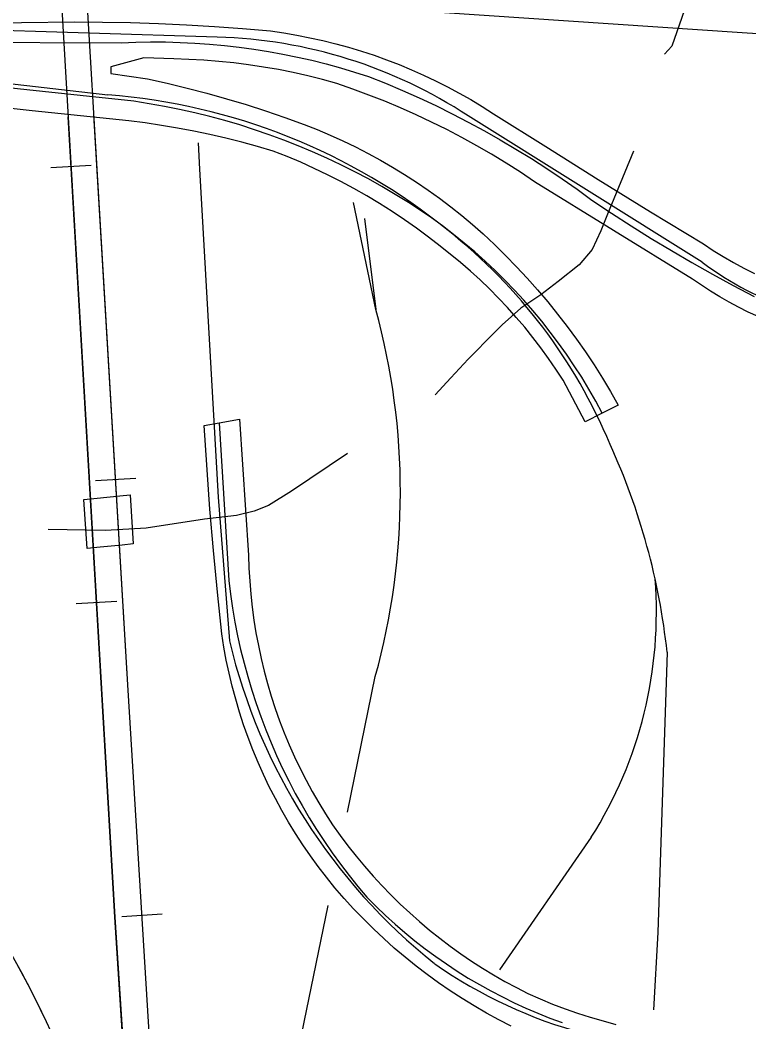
# Model space of a CAD drawing. Extents: x 3297716 to 3335574, y 688621 to 713991.
# Drawn here: x 3319601 to 3320052, y 704954 to 705574 of the extents above; entities that cross this region are included whole.
import ezdxf

# ---------------------------------------------------------------- set-up
doc = ezdxf.new("R2010")
doc.units = 0
for name, color, linetype in [('V-BRDG-OTLN', 7, 'Continuous'), ('V-RAIL-TRAK', 7, 'Continuous'), ('V-ROAD-CNTR', 7, 'Continuous'), ('V-TOPO-SHOR', 7, 'Continuous')]:
    doc.layers.add(name, color=color, linetype=linetype)

msp = doc.modelspace()

# ---------------------------------------------------------------- linework, layer by layer
at = {"layer": 'V-BRDG-OTLN'}
for points in [[(3320376.66, 705578.13), (3320375.62, 705571.8), (3320374.39, 705565.51), (3320372.96, 705559.25), (3320371.35, 705553.05), (3320369.54, 705546.9), (3320368.92, 705544.98), (3320356.17, 705545.82), (3320215.69, 705554.86), (3320047.36, 705565.73), (3319860.26, 705578.44)], [(3319569.31, 705571.95), (3319601.9, 705572.15), (3319634.49, 705572.55), (3319651.85, 705572.47), (3319669.2, 705572.15), (3319686.54, 705571.59), (3319703.88, 705570.8), (3319721.2, 705569.76), (3319738.5, 705568.49), (3319755.79, 705566.98), (3319763.94, 705565.8), (3319772.06, 705564.42), (3319780.14, 705562.83), (3319788.17, 705561.04), (3319796.17, 705559.06), (3319804.11, 705556.88), (3319812, 705554.5), (3319819.82, 705551.92), (3319827.58, 705549.15), (3319835.26, 705546.19), (3319842.87, 705543.04), (3319850.41, 705539.7), (3319857.85, 705536.18), (3319865.21, 705532.47), (3319872.47, 705528.58), (3319879.63, 705524.51), (3319886.7, 705520.27), (3319893.65, 705515.85), (3319925.93, 705495.46), (3319958.33, 705475.25), (3319990.84, 705455.22), (3320023.47, 705435.38), (3320029.55, 705431.35), (3320035.75, 705427.49), (3320042.06, 705423.81), (3320048.46, 705420.31), (3320054.96, 705416.99)], [(3319562.92, 705560.11), (3319663.35, 705559.73), (3319672.48, 705560.08), (3319681.62, 705560.23), (3319690.77, 705560.19), (3319699.91, 705559.95), (3319709.04, 705559.5), (3319718.16, 705558.86), (3319727.27, 705558.02), (3319736.35, 705556.98), (3319745.41, 705555.74), (3319754.44, 705554.31), (3319763.43, 705552.68), (3319772.39, 705550.85), (3319781.31, 705548.83), (3319790.18, 705546.61), (3319798.99, 705544.2), (3319807.76, 705541.61), (3319816.46, 705538.82), (3319826.95, 705534.62), (3319837.36, 705530.22), (3319847.68, 705525.63), (3319857.91, 705520.83), (3319868.04, 705515.84), (3319878.08, 705510.66), (3319888.02, 705505.29), (3319897.85, 705499.72), (3319907.58, 705493.97), (3319917.19, 705488.04), (3319926.68, 705481.91), (3319936.06, 705475.61), (3319945.31, 705469.13), (3319954.44, 705462.48), (3319966.59, 705454.38), (3319978.86, 705446.46), (3319991.24, 705438.72), (3320003.75, 705431.17), (3320016.35, 705423.8), (3320029.07, 705416.62), (3320041.9, 705409.64), (3320054.82, 705402.84)], [(3320033.54, 705402.61), (3320027.83, 705406.09), (3320022.24, 705409.74), (3320016.76, 705413.55), (3319919.05, 705473.73), (3319910.3, 705479.59), (3319901.43, 705485.26), (3319892.43, 705490.74), (3319883.32, 705496.03), (3319874.09, 705501.12), (3319864.76, 705506.01), (3319855.33, 705510.7), (3319845.8, 705515.18), (3319836.17, 705519.46), (3319826.46, 705523.53), (3319816.66, 705527.39), (3319806.77, 705531.04), (3319796.82, 705534.47), (3319787.85, 705536.95), (3319778.83, 705539.21), (3319769.75, 705541.26), (3319760.63, 705543.08), (3319751.47, 705544.69), (3319742.27, 705546.08), (3319733.04, 705547.24), (3319723.78, 705548.18), (3319714.51, 705548.9), (3319705.22, 705549.39), (3319695.91, 705549.67), (3319677.52, 705550.27), (3319657.1, 705544.72), (3319657.12, 705540.63), (3319679.62, 705537.33), (3319691.96, 705534.64), (3319704.23, 705531.7), (3319716.46, 705528.53), (3319728.61, 705525.12), (3319740.7, 705521.48), (3319752.71, 705517.61), (3319764.65, 705513.5), (3319776.5, 705509.17), (3319784.6, 705505.99), (3319792.61, 705502.6), (3319800.54, 705499.03), (3319808.38, 705495.25), (3319816.11, 705491.28), (3319823.75, 705487.12), (3319831.29, 705482.77), (3319838.71, 705478.24), (3319846.01, 705473.53), (3319853.2, 705468.63), (3319860.26, 705463.56), (3319867.19, 705458.31), (3319874, 705452.89), (3319880.66, 705447.31), (3319887.18, 705441.56), (3319894.25, 705434.95), (3319901.17, 705428.17), (3319907.92, 705421.24), (3319914.51, 705414.15), (3319920.94, 705406.91), (3319927.2, 705399.53), (3319933.28, 705392), (3319939.19, 705384.34), (3319944.92, 705376.54), (3319950.47, 705368.61), (3319955.84, 705360.55), (3319961.02, 705352.37), (3319966, 705344.08), (3319970.8, 705335.67), (3319960.91, 705330.67), (3319950.41, 705325.35), (3319936.66, 705351.18), (3319932.26, 705357.94), (3319927.69, 705364.58), (3319922.95, 705371.11), (3319918.04, 705377.51), (3319912.98, 705383.79), (3319907.75, 705389.93), (3319902.37, 705395.95), (3319896.83, 705401.82), (3319891.15, 705407.55), (3319885.33, 705413.13), (3319879.36, 705418.57), (3319873.25, 705423.85), (3319860.65, 705433.94), (3319853.41, 705439.57), (3319846.04, 705445.03), (3319838.54, 705450.31), (3319830.92, 705455.4), (3319823.18, 705460.32), (3319815.33, 705465.05), (3319807.36, 705469.59), (3319799.29, 705473.94), (3319791.12, 705478.09), (3319782.84, 705482.05), (3319774.48, 705485.81), (3319766.03, 705489.37), (3319757.5, 705492.73), (3319747.76, 705495.59), (3319737.97, 705498.26)], [(3319960.91, 705330.67), (3319956.86, 705338.17), (3319952.62, 705345.57), (3319948.21, 705352.86), (3319943.61, 705360.04), (3319938.84, 705367.1), (3319933.89, 705374.05), (3319928.77, 705380.86), (3319923.48, 705387.55), (3319918.03, 705394.1), (3319912.42, 705400.52), (3319906.65, 705406.79), (3319900.72, 705412.92), (3319894.65, 705418.9), (3319888.43, 705424.72), (3319882.07, 705430.39), (3319875.56, 705435.9), (3319868.93, 705441.25), (3319862.16, 705446.43), (3319855.26, 705451.43), (3319848.25, 705456.27), (3319841.11, 705460.93), (3319832.95, 705465.97), (3319824.68, 705470.83), (3319816.31, 705475.5), (3319807.83, 705479.99), (3319799.25, 705484.28), (3319790.57, 705488.39), (3319781.8, 705492.3), (3319772.95, 705496.01), (3319764.01, 705499.53), (3319755, 705502.85), (3319745.92, 705505.96), (3319736.76, 705508.88), (3319727.54, 705511.59), (3319718.27, 705514.1), (3319708.94, 705516.39), (3319699.56, 705518.48), (3319690.14, 705520.36), (3319680.68, 705522.03), (3319671.18, 705523.49), (3319638.18, 705527.06), (3319605.17, 705530.58), (3319572.16, 705534.07)], [(3319737.97, 705498.26), (3319728.12, 705500.73), (3319718.23, 705503.01), (3319708.29, 705505.08), (3319698.31, 705506.96), (3319688.29, 705508.64), (3319678.24, 705510.11), (3319668.16, 705511.39), (3319638.32, 705514.48), (3319608.48, 705517.61), (3319578.64, 705520.81)], [(3320057.31, 705390.47), (3320051.23, 705393.23), (3320045.24, 705396.18), (3320039.34, 705399.31), (3320033.54, 705402.61)], [(3319714.67, 705323.03), (3319724.07, 705324.74), (3319736.66, 705327.02), (3319742.23, 705242.91), (3319742.47, 705234.87), (3319742.92, 705226.83), (3319743.58, 705218.81), (3319744.44, 705210.82), (3319745.52, 705202.84), (3319746.79, 705194.9), (3319748.27, 705186.99), (3319749.96, 705179.12), (3319751.85, 705171.3), (3319753.94, 705163.53), (3319756.24, 705155.82), (3319758.73, 705148.17), (3319761.42, 705140.59), (3319764.3, 705133.08), (3319767.38, 705125.65), (3319770.64, 705118.29), (3319774.1, 705111.03), (3319777.74, 705103.85), (3319781.57, 705096.78), (3319785.58, 705089.8), (3319789.77, 705082.93), (3319794.14, 705076.17), (3319798.82, 705069.6), (3319803.66, 705063.16), (3319808.67, 705056.83), (3319813.84, 705050.64), (3319819.16, 705044.58), (3319824.63, 705038.65), (3319830.25, 705032.86), (3319836.01, 705027.22), (3319841.91, 705021.72), (3319847.96, 705016.37), (3319854.13, 705011.18), (3319860.43, 705006.15), (3319866.86, 705001.27), (3319873.41, 704996.56), (3319880.07, 704992.02), (3319886.85, 704987.64), (3319893.74, 704983.44), (3319900.73, 704979.41), (3319907.82, 704975.56), (3319915, 704971.89), (3319922.55, 704968.57), (3319930.18, 704965.44), (3319937.88, 704962.51), (3319945.67, 704959.79), (3319953.51, 704957.27), (3319961.43, 704954.95), (3319969.4, 704952.84)], [(3319904.66, 704951.72), (3319896.9, 704955.7), (3319889.24, 704959.88), (3319881.69, 704964.26), (3319874.26, 704968.83), (3319866.94, 704973.58), (3319859.75, 704978.52), (3319852.68, 704983.65), (3319845.75, 704988.95), (3319838.96, 704994.42), (3319832.31, 705000.07), (3319825.8, 705005.89), (3319819.45, 705011.87), (3319813.25, 705018.01), (3319807.2, 705024.3), (3319801.33, 705030.75), (3319795.61, 705037.34), (3319790.39, 705043.79), (3319785.34, 705050.37), (3319780.46, 705057.08), (3319775.76, 705063.91), (3319771.24, 705070.87), (3319766.9, 705077.94), (3319762.75, 705085.11), (3319758.79, 705092.4), (3319755.03, 705099.78), (3319751.45, 705107.26), (3319748.08, 705114.83), (3319744.9, 705122.48), (3319741.93, 705130.22), (3319739.16, 705138.03), (3319736.6, 705145.9), (3319734.24, 705153.84), (3319732.09, 705161.84), (3319730.16, 705169.89), (3319728.43, 705177.98), (3319726.92, 705186.12), (3319725.63, 705194.29), (3319722.95, 705219.99), (3319720.51, 705245.72), (3319718.32, 705271.46), (3319714.67, 705323.03)], [(3319724.07, 705324.74), (3319729.98, 705227.34), (3319731.04, 705218.73), (3319732.3, 705210.15), (3319733.77, 705201.6), (3319735.45, 705193.09), (3319737.33, 705184.62), (3319739.42, 705176.2), (3319741.71, 705167.84), (3319744.19, 705159.53), (3319746.88, 705151.28), (3319749.76, 705143.1), (3319752.85, 705134.99), (3319756.12, 705126.96), (3319759.59, 705119.01), (3319763.25, 705111.14), (3319767.09, 705103.36), (3319771.13, 705095.68), (3319775.34, 705088.1), (3319779.74, 705080.62), (3319784.32, 705073.25), (3319789.07, 705065.99), (3319794, 705058.85), (3319799.09, 705051.83), (3319804.36, 705044.93), (3319809.79, 705038.17), (3319815.37, 705031.53), (3319821.04, 705025.83), (3319826.85, 705020.27), (3319832.81, 705014.86), (3319838.89, 705009.61), (3319845.12, 705004.51), (3319851.46, 704999.58), (3319857.94, 704994.81), (3319864.53, 704990.21), (3319871.24, 704985.78), (3319878.06, 704981.53), (3319884.98, 704977.44), (3319892.01, 704973.54), (3319899.14, 704969.82), (3319906.35, 704966.28), (3319913.66, 704962.93), (3319921.05, 704959.77), (3319928.52, 704956.8), (3319936.05, 704954.02)]]:
    msp.add_lwpolyline(points, dxfattribs=at)
msp.add_lwpolyline([(3319668.96, 705280.25), (3319670.94, 705249.85), (3319664.02, 705249.15), (3319650.46, 705247.77), (3319642.39, 705246.95), (3319640.41, 705277.35), (3319648.55, 705278.18), (3319662.66, 705279.61)], close=True, dxfattribs=at)
at = {"layer": 'V-RAIL-TRAK'}
for points in [[(3319238.58, 712204.81), (3319264.32, 711756.88), (3319290.93, 711312.69), (3319362, 710097.46), (3319402.58, 709403.46), (3319463.02, 708376.6), (3319520.93, 707420.96), (3319559.99, 706749.13), (3319610.59, 705859.56), (3319659.52, 705019.21), (3319690.41, 704540.15)], [(3319717.66, 704346.6), (3319667.56, 705162.72), (3319623.63, 705901.16), (3319559.44, 706993.62), (3319532.25, 707440.77), (3319528.62, 707488.62), (3319522.25, 707537.94), (3319516.13, 707577.53), (3319508.43, 707627.21)], [(3319690.41, 704540.15), (3319659.52, 705019.21), (3319630.72, 705513.84)], [(3319717.66, 704346.6), (3319667.56, 705162.72), (3319646.6, 705515.05)], [(3319620.02, 705482.64), (3319644.97, 705484.09)], [(3319647.52, 705289.1), (3319672.48, 705290.58)], [(3319635.71, 705213.1), (3319660.67, 705214.55)], [(3319663.83, 705019.57), (3319688.78, 705021.1)], [(3319679.74, 704705.63), (3319678.66, 704718.85), (3319677.28, 704731.98), (3319675.68, 704745.08), (3319673.92, 704758.25), (3319671.86, 704771.33), (3319669.58, 704784.31), (3319667.15, 704797.35), (3319664.42, 704810.29), (3319661.46, 704823.15), (3319658.28, 704836.06), (3319654.88, 704848.8), (3319651.33, 704861.53), (3319647.47, 704874.24), (3319643.4, 704886.78), (3319639.11, 704899.3), (3319634.66, 704911.73), (3319629.92, 704924.14), (3319625.04, 704936.39), (3319619.85, 704948.62), (3319617.35, 704954.36), (3319611.52, 704966.35), (3319605.45, 704978.15), (3319599.17, 704989.84)]]:
    msp.add_lwpolyline(points, dxfattribs=at)
msp.add_arc((3318929.97, 704625.09), 762.18, 25.59529, 46.03453, dxfattribs=at)
at = {"layer": 'V-ROAD-CNTR'}
for points in [[(3319722.9, 705563.11), (3319563.81, 705568.14), (3319343.6, 705563.44), (3319028.8, 705596.23), (3318747.39, 705631.09), (3318439.78, 705665.73), (3318113.33, 705706.65)], [(3319343.6, 705563.44), (3319655.23, 705527.49)], [(3320022.69, 705424.02), (3319878.02, 705514.46)], [(3319710.96, 705497.85), (3319711.82, 705481.5), (3319723.37, 705278.84), (3319730.41, 705189.87)], [(3319820.89, 705394.86), (3319807.07, 705461.01)], [(3319813.92, 705450.95), (3319820.89, 705394.86)], [(3320001.04, 705182.93), (3319995.21, 705009.69), (3319992.66, 704961.86)], [(3319803.3, 705084.15), (3319820.58, 705167.98)], [(3319954.13, 705068.54), (3319897.37, 704986.58)], [(3319761.66, 704882.07), (3319791.37, 705026.25)]]:
    msp.add_lwpolyline(points, dxfattribs=at)
for centre, radius, start, end in [((3319715.2, 705266.91), 296.3, 56.66499, 88.5107), ((3319626.12, 705148.94), 379.67, 50.89974, 85.60249), ((3319660.08, 705183.8), 331.23, 22.65267, 51.65539), ((3320141.66, 705582.72), 198.34, 233.14433, 270.58514), ((3319409.42, 705281.99), 426.68, 344.50253, 15.33988), ((3319587.06, 705138.26), 416.38, 6.15899, 24.56697), ((3319733.95, 705207.67), 260.46, 327.71159, 4.54087), ((3320083.58, 705274.35), 363.14, 193.45251, 231.43701), ((3320027.59, 705235.8), 298.85, 235.26842, 274.53966)]:
    msp.add_arc(centre, radius, start, end, dxfattribs=at)
at = {"layer": 'V-TOPO-SHOR'}
for points in [[(3320087.14, 705706.99), (3320057.05, 705696.05), (3320048.9, 705689.88), (3320044.16, 705684.41), (3320040.79, 705677.58), (3320013.29, 705584.12), (3320003.88, 705557.5), (3319999.4, 705552.7)], [(3319980.33, 705492.72), (3319964.17, 705453.76), (3319960.12, 705443.52), (3319954.73, 705431.91), (3319946.6, 705422.34), (3319933.7, 705412.06), (3319922.84, 705403.83), (3319910.62, 705395.6), (3319899.08, 705385.33), (3319894.33, 705380.54), (3319878.06, 705364.11), (3319867.21, 705352.48), (3319857.56, 705341.95)], [(3319803.37, 705305.76), (3319768.75, 705282.52), (3319754.49, 705273.6), (3319745.65, 705270.15), (3319734.76, 705267.38), (3319715.01, 705265.24), (3319678.93, 705259.62), (3319653.73, 705258.14), (3319618.38, 705258.82)]]:
    msp.add_lwpolyline(points, dxfattribs=at)

doc.saveas('drawing.dxf')
